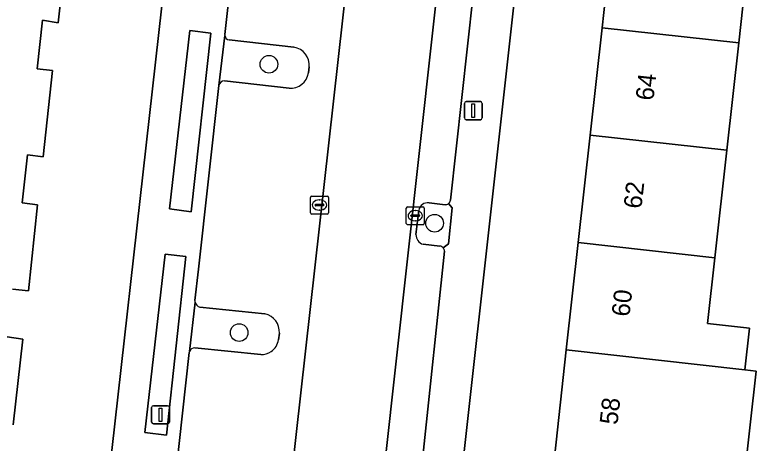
# Model space of a CAD drawing. Extents: x 161928 to 163071, y 386474 to 387428.
# Drawn here: x 162118.72 to 162159.88, y 387361.46 to 387385.23 of the extents above; entities that cross this region are included whole.
import ezdxf

# ---------------------------------------------------------------- set-up
doc = ezdxf.new("R2010")
doc.units = 0
for name, color, linetype in [('IMGEO_Boom', 7, 'Continuous'), ('IMGEO_Erf', 7, 'Continuous'), ('IMGEO_Groenvoorziening', 7, 'Continuous'), ('IMGEO_Kolk', 7, 'Continuous'), ('IMGEO_Lichtmast', 7, 'Continuous'), ('IMGEO_Pand', 7, 'Continuous'), ('IMGEO_Pand_nummerreeks', 7, 'Continuous'), ('IMGEO_Parkeervlak_open', 7, 'Continuous'), ('IMGEO_Rijbaan_lokaal_open', 7, 'Continuous'), ('IMGEO_Voetpad_open', 7, 'Continuous')]:
    doc.layers.add(name, color=color, linetype=linetype)

msp = doc.modelspace()

# ---------------------------------------------------------------- linework, layer by layer
at = {"layer": 'IMGEO_Boom'}
for centre in [(162132.831, 387382.489), (162142.028, 387373.666), (162131.178, 387367.596)]:
    msp.add_circle(centre, 0.489, dxfattribs=at)
at = {"layer": 'IMGEO_Erf'}
for points in [[(162116.743, 387344.905), (162123.02, 387344.143), (162123.222, 387344.118), (162123.553, 387347.09), (162122.559, 387347.235), (162127.574, 387391.838), (162128.351, 387398.751), (162128.034, 387398.788), (162128.408, 387402.121), (162092.99, 387406.127)], [(162147.797, 387398.11), (162141.026, 387337.206)], [(162105.967, 387394.513), (162122.121, 387392.674), (162122.085, 387392.459), (162122.046, 387392.228), (162121.087, 387392.367), (162120.773, 387389.709), (162121.661, 387389.58), (162121.137, 387384.794), (162120.258, 387384.933), (162119.96, 387382.234), (162120.82, 387382.139), (162120.292, 387377.359), (162119.433, 387377.457), (162119.131, 387374.793), (162119.99, 387374.681), (162119.477, 387369.909), (162118.589, 387370.006)], [(162146.014, 387336.642), (162146.695, 387342.776), (162147.356, 387348.739), (162148.018, 387354.703), (162148.68, 387360.666), (162149.342, 387366.63), (162150.004, 387372.593), (162150.666, 387378.556), (162151.327, 387384.52), (162151.989, 387390.483)], [(162159.576, 387389.641), (162158.914, 387383.678), (162158.252, 387377.714), (162157.59, 387371.751), (162157.184, 387368.101), (162159.518, 387367.842), (162159.261, 387365.529), (162159.883, 387365.46), (162159.221, 387359.496), (162158.601, 387359.565), (162156.266, 387359.824), (162155.604, 387353.861), (162154.942, 387347.897), (162154.28, 387341.934), (162153.597, 387335.778)], [(162118.288, 387367.357), (162119.163, 387367.227), (162118.637, 387362.469)]]:
    msp.add_lwpolyline(points, dxfattribs=at)
at = {"layer": 'IMGEO_Groenvoorziening'}
for points in [[(162128.446, 387384.368), (162127.318, 387374.456), (162128.52, 387374.303), (162129.612, 387384.223)], [(162128.224, 387371.823), (162127.074, 387371.955), (162125.946, 387362.054), (162127.148, 387361.901)]]:
    msp.add_lwpolyline(points, close=True, dxfattribs=at)
for points in [[(162130.384, 387384.08), (162130.045, 387381.301)], [(162134.217, 387383.441), (162130.621, 387383.843)], [(162135.032, 387382.006), (162135.061, 387382.344)], [(162130.358, 387381.563), (162133.953, 387381.159)], [(162142.619, 387374.696), (162141.72, 387374.792)], [(162142.511, 387372.291), (162142.802, 387372.525), (162143.006, 387374.512), (162142.801, 387374.757)], [(162141.155, 387374.38), (162140.992, 387373.044)], [(162141.39, 387372.497), (162142.318, 387372.398)], [(162128.726, 387369.287), (162128.422, 387366.552)], [(162132.608, 387368.633), (162128.998, 387369.011)], [(162133.366, 387367.193), (162133.411, 387367.57)], [(162128.711, 387366.745), (162132.384, 387366.374)]]:
    msp.add_lwpolyline(points, dxfattribs=at)
for centre, radius, start, end in [((162130.669, 387384.128), 0.289, 189.5471, 260.4529), ((162134.049, 387382.439), 1.016, 354.6423, 80.505), ((162134.019, 387382.186), 1.029, 266.33, 349.9328), ((162130.354, 387381.25), 0.314, 89.3145, 170.5483), ((162141.632, 387374.32), 0.48, 79.407, 172.7923), ((162142.628, 387374.972), 0.276, 268.1694, 308.8893), ((162141.558, 387373.037), 0.566, 179.3202, 252.7594), ((162142.287, 387372.114), 0.286, 38.298, 83.6936), ((162129.094, 387369.378), 0.379, 193.8263, 255.3373), ((162132.394, 387367.636), 1.019, 356.2705, 77.865), ((162132.4, 387367.351), 0.979, 304.4792, 350.7042), ((162128.718, 387366.421), 0.324, 91.3168, 156.1548), ((162132.401, 387367.358), 0.985, 269.0256, 304.1884)]:
    msp.add_arc(centre, radius, start, end, dxfattribs=at)
at = {"layer": 'IMGEO_Kolk'}
for p, q in [((162135.139, 387374.25), (162135.139, 387375.102)), ((162135.214, 387375.176), (162136.066, 387375.176)), ((162135.627, 387374.956), (162135.652, 387374.956)), ((162136.14, 387375.102), (162136.14, 387374.25)), ((162135.398, 387374.67), (162135.398, 387374.682)), ((162135.836, 387374.633), (162135.438, 387374.633)), ((162135.441, 387374.719), (162135.839, 387374.719)), ((162135.882, 387374.682), (162135.882, 387374.67)), ((162140.456, 387373.658), (162140.456, 387374.51)), ((162140.531, 387374.584), (162141.383, 387374.584)), ((162141.457, 387374.51), (162141.457, 387373.658)), ((162136.066, 387374.176), (162135.214, 387374.176)), ((162135.65, 387374.396), (162135.625, 387374.396)), ((162140.758, 387374.127), (162141.156, 387374.127)), ((162140.944, 387374.364), (162140.969, 387374.364)), ((162140.715, 387374.078), (162140.715, 387374.09)), ((162141.153, 387374.041), (162140.755, 387374.041)), ((162140.967, 387373.804), (162140.942, 387373.804)), ((162141.199, 387374.09), (162141.199, 387374.078)), ((162141.383, 387373.584), (162140.531, 387373.584))]:
    msp.add_line(p, q, dxfattribs=at)
for points in [[(162135.139, 387374.25), (162135.139, 387375.102)], [(162135.214, 387375.176), (162136.066, 387375.176)], [(162136.14, 387375.102), (162136.14, 387374.25)], [(162140.456, 387373.658), (162140.456, 387374.51)], [(162140.531, 387374.584), (162141.383, 387374.584)], [(162141.457, 387374.51), (162141.457, 387373.658)], [(162136.066, 387374.176), (162135.214, 387374.176)], [(162141.383, 387373.584), (162140.531, 387373.584)]]:
    msp.add_lwpolyline(points, dxfattribs=at)
for centre, radius, start, end in [((162135.216, 387375.1), 0.0765, 91.552, 178.448), ((162135.216, 387375.1), 0.0765, 91.552, 178.448), ((162136.064, 387375.1), 0.0765, 1.552, 88.448), ((162136.064, 387375.1), 0.0765, 1.552, 88.448), ((162135.438, 387374.679), 0.0403, 85.8775, 175.7526), ((162135.435, 387374.669), 0.0366, 178.938, 274.7102), ((162135.839, 387374.676), 0.043, 264.8664, 352.4533), ((162135.843, 387374.681), 0.0386, 1.7309, 96.639), ((162140.533, 387374.508), 0.0765, 91.552, 178.448), ((162140.533, 387374.508), 0.0765, 91.552, 178.448), ((162141.381, 387374.508), 0.0765, 1.552, 88.448), ((162141.381, 387374.508), 0.0765, 1.552, 88.448), ((162135.216, 387374.252), 0.0765, 181.552, 268.448), ((162135.216, 387374.252), 0.0765, 181.552, 268.448), ((162136.064, 387374.252), 0.0765, 271.552, 358.448), ((162136.064, 387374.252), 0.0765, 271.552, 358.448), ((162140.755, 387374.087), 0.0403, 85.8775, 175.7526), ((162141.16, 387374.089), 0.0386, 1.7309, 96.639), ((162140.752, 387374.077), 0.0366, 178.938, 274.7102), ((162141.156, 387374.084), 0.043, 264.8664, 352.4533), ((162140.533, 387373.66), 0.0765, 181.552, 268.448), ((162140.533, 387373.66), 0.0765, 181.552, 268.448), ((162141.381, 387373.66), 0.0765, 271.552, 358.448), ((162141.381, 387373.66), 0.0765, 271.552, 358.448)]:
    msp.add_arc(centre, radius, start, end, dxfattribs=at)
for centre, major_axis, ratio, start_param, end_param in [((162135.626, 387374.676), (-0.387, 0.002), 0.722429, 4.712389, 7.853982), ((162135.651, 387374.676), (-0.39, 0.002), 0.717154, 1.570796, 4.712389), ((162140.943, 387374.084), (-0.387, 0.002), 0.722429, 4.712389, 7.853982), ((162140.968, 387374.084), (-0.39, 0.002), 0.717154, 1.570796, 4.712389)]:
    msp.add_ellipse(centre, major_axis=major_axis, ratio=ratio, start_param=start_param, end_param=end_param, dxfattribs=at)
at = {"layer": 'IMGEO_Lichtmast'}
for p, q in [((162143.68, 387379.513), (162143.68, 387380.313)), ((162143.68, 387380.313), (162143.68, 387379.513)), ((162143.78, 387380.413), (162144.57, 387380.413)), ((162144.57, 387380.413), (162143.78, 387380.413)), ((162144.67, 387380.313), (162144.67, 387379.513)), ((162144.67, 387379.513), (162144.67, 387380.313)), ((162144.57, 387379.413), (162143.78, 387379.413)), ((162143.78, 387379.413), (162144.57, 387379.413)), ((162126.315, 387362.633), (162126.315, 387363.433)), ((162126.315, 387363.433), (162126.315, 387362.633)), ((162126.415, 387363.533), (162127.205, 387363.533)), ((162127.205, 387363.533), (162126.415, 387363.533)), ((162127.305, 387363.433), (162127.305, 387362.633)), ((162127.305, 387362.633), (162127.305, 387363.433)), ((162127.205, 387362.533), (162126.415, 387362.533)), ((162126.415, 387362.533), (162127.205, 387362.533))]:
    msp.add_line(p, q, dxfattribs=at)
for points in [[(162144.1, 387380.288), (162144.25, 387380.288), (162144.25, 387379.538), (162144.1, 387379.538), (162144.1, 387380.288)], [(162126.735, 387363.408), (162126.885, 387363.408), (162126.885, 387362.658), (162126.735, 387362.658), (162126.735, 387363.408)]]:
    msp.add_lwpolyline(points, dxfattribs=at)
for centre, start, end in [((162143.78, 387380.313), 90, 180), ((162143.78, 387380.313), 90, 180), ((162144.57, 387380.313), 0, 90), ((162144.57, 387380.313), 360, 90), ((162143.78, 387379.513), 180, 270), ((162143.78, 387379.513), 180, 270), ((162144.57, 387379.513), 270, 0), ((162144.57, 387379.513), 270, 0), ((162126.415, 387363.433), 90, 180), ((162126.415, 387363.433), 90, 180), ((162127.205, 387363.433), 0, 90), ((162127.205, 387363.433), 360, 90), ((162126.415, 387362.633), 180, 270), ((162126.415, 387362.633), 180, 270), ((162127.205, 387362.633), 270, 0), ((162127.205, 387362.633), 270, 0)]:
    msp.add_arc(centre, 0.1, start, end, dxfattribs=at)
at = {"layer": 'IMGEO_Pand'}
for points in [[(162118.589, 387370.006), (162119.477, 387369.909), (162119.99, 387374.681), (162119.131, 387374.793), (162119.433, 387377.457), (162120.292, 387377.359), (162120.82, 387382.139), (162119.96, 387382.234), (162120.258, 387384.933), (162121.137, 387384.794), (162121.661, 387389.58), (162120.773, 387389.709), (162121.087, 387392.367), (162122.046, 387392.228), (162122.085, 387392.459), (162122.121, 387392.674), (162105.967, 387394.513)], [(162118.637, 387362.469), (162119.163, 387367.227), (162118.288, 387367.357)]]:
    msp.add_lwpolyline(points, dxfattribs=at)
for points in [[(162159.576, 387389.641), (162151.989, 387390.483), (162151.327, 387384.52), (162158.914, 387383.678)], [(162158.914, 387383.678), (162151.327, 387384.52), (162150.666, 387378.556), (162158.252, 387377.714)], [(162158.252, 387377.714), (162150.666, 387378.556), (162150.004, 387372.593), (162157.59, 387371.751)], [(162157.184, 387368.101), (162157.59, 387371.751), (162150.004, 387372.593), (162149.342, 387366.63), (162159.261, 387365.529), (162159.518, 387367.842)], [(162159.261, 387365.529), (162149.342, 387366.63), (162148.68, 387360.666), (162156.266, 387359.824), (162158.601, 387359.565), (162159.221, 387359.496), (162159.883, 387365.46)]]:
    msp.add_lwpolyline(points, close=True, dxfattribs=at)
at = {"layer": 'IMGEO_Parkeervlak_open'}
for points in [[(162132.012, 387341.118), (162138.235, 387396.651)], [(162131.703, 387396.143), (162131.414, 387393.518), (162130.38, 387384.133)], [(162143.165, 387395.601), (162139.246, 387360.16), (162136.099, 387331.767)], [(162142.904, 387374.953), (162144.166, 387386.356)], [(162130.621, 387383.843), (162134.217, 387383.441)], [(162135.061, 387382.344), (162135.032, 387382.006)], [(162133.953, 387381.159), (162130.358, 387381.563)], [(162130.045, 387381.301), (162128.918, 387371.116), (162128.715, 387369.368)], [(162141.72, 387374.792), (162142.619, 387374.696)], [(162140.992, 387373.044), (162141.155, 387374.38)], [(162142.318, 387372.398), (162141.39, 387372.497)], [(162141.37, 387360.724), (162142.574, 387372.11)], [(162128.998, 387369.011), (162132.608, 387368.633)], [(162133.411, 387367.57), (162133.366, 387367.193)], [(162132.384, 387366.374), (162128.711, 387366.745)], [(162128.403, 387366.497), (162127.088, 387354.543)]]:
    msp.add_lwpolyline(points, dxfattribs=at)
for centre, radius, start, end in [((162130.722, 387384.132), 0.342, 179.8552, 188.7769), ((162130.669, 387384.128), 0.289, 189.5471, 260.4529), ((162134.049, 387382.439), 1.016, 354.6423, 80.505), ((162134.019, 387382.186), 1.029, 266.33, 349.9328), ((162130.354, 387381.25), 0.314, 89.3145, 170.5483), ((162142.63, 387374.972), 0.275, 308.5429, 356.0124), ((162141.632, 387374.32), 0.48, 79.407, 172.7923), ((162142.628, 387374.972), 0.276, 268.1694, 308.8893), ((162141.558, 387373.037), 0.566, 179.3202, 252.7594), ((162142.287, 387372.114), 0.286, 38.298, 83.6936), ((162142.287, 387372.111), 0.287, 359.7136, 38.669), ((162129.044, 387369.371), 0.33, 180.6086, 194.8586), ((162129.094, 387369.378), 0.379, 193.8263, 255.3373), ((162132.394, 387367.636), 1.019, 356.2705, 77.865), ((162132.4, 387367.351), 0.979, 304.4792, 350.7042), ((162128.718, 387366.421), 0.324, 91.3168, 156.1548), ((162128.665, 387366.437), 0.268, 154.7213, 167.1632), ((162132.401, 387367.358), 0.985, 269.0256, 304.1884)]:
    msp.add_arc(centre, radius, start, end, dxfattribs=at)
at = {"layer": 'IMGEO_Rijbaan_lokaal_open'}
for points in [[(162138.297, 387397.204), (162138.235, 387396.651), (162132.012, 387341.118)], [(162139.246, 387360.16), (162143.165, 387395.601), (162143.284, 387396.695)]]:
    msp.add_lwpolyline(points, dxfattribs=at)
at = {"layer": 'IMGEO_Voetpad_open'}
for points in [[(162138.589, 387397.452), (162138.947, 387400.872), (162131.867, 387401.699), (162131.528, 387398.9), (162131.251, 387398.932), (162131.59, 387401.731), (162128.726, 387402.085), (162128.351, 387398.751), (162127.574, 387391.838), (162122.559, 387347.235), (162123.553, 387347.09), (162123.222, 387344.118), (162122.486, 387337.503), (162120.667, 387321.165), (162121.962, 387321.014), (162121.679, 387318.551), (162114.141, 387319.358)], [(162141.026, 387337.206), (162147.797, 387398.11)], [(162130.38, 387384.133), (162131.414, 387393.518), (162131.703, 387396.143)], [(162144.166, 387386.356), (162142.904, 387374.953)], [(162128.715, 387369.368), (162128.918, 387371.116), (162130.045, 387381.301), (162130.384, 387384.08)], [(162142.801, 387374.757), (162143.006, 387374.512), (162142.802, 387372.525), (162142.511, 387372.291)], [(162142.574, 387372.11), (162141.37, 387360.724)], [(162128.422, 387366.552), (162128.726, 387369.287)], [(162127.088, 387354.543), (162128.403, 387366.497)]]:
    msp.add_lwpolyline(points, dxfattribs=at)
for points in [[(162127.318, 387374.456), (162128.446, 387384.368), (162129.612, 387384.223), (162128.52, 387374.303)], [(162127.148, 387361.901), (162125.946, 387362.054), (162127.074, 387371.955), (162128.224, 387371.823)]]:
    msp.add_lwpolyline(points, close=True, dxfattribs=at)
for centre, radius, start, end in [((162130.722, 387384.132), 0.342, 179.8552, 188.7769), ((162142.63, 387374.972), 0.275, 308.5429, 356.0124), ((162142.287, 387372.111), 0.287, 359.7136, 38.669), ((162129.044, 387369.371), 0.33, 180.6086, 194.8586), ((162128.665, 387366.437), 0.268, 154.7213, 167.1632)]:
    msp.add_arc(centre, radius, start, end, dxfattribs=at)

# ---------------------------------------------------------------- texts
at = {"layer": 'IMGEO_Pand_nummerreeks'}
for s, rotation, p in [('64', 83.6674, (162154.175, 387380.441)), ('62', 83.6674, (162153.51, 387374.441)), ('60', 83.6674, (162152.844, 387368.449)), ('58', 83.669, (162152.179, 387362.451))]:
    msp.add_text(s, height=1, rotation=rotation, dxfattribs=at).set_placement(p)

doc.saveas('drawing.dxf')
